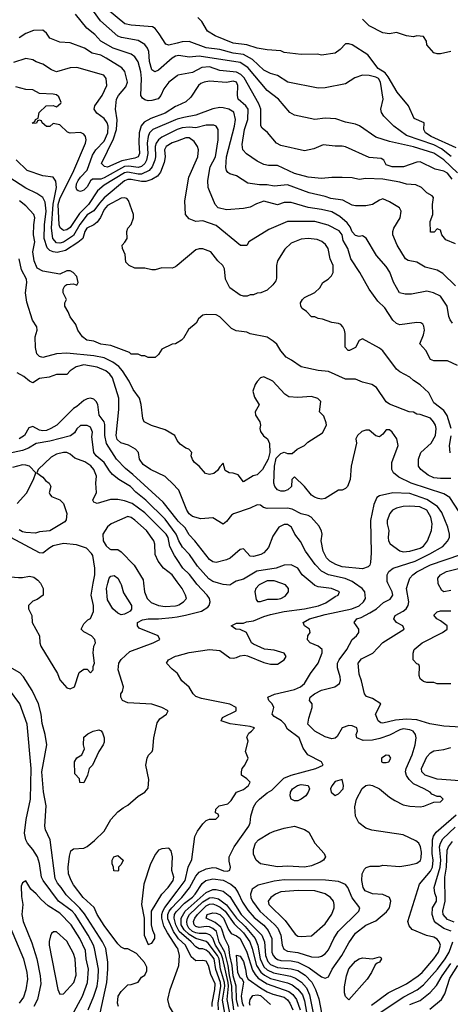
# Model space of a CAD drawing. Header units: inches. Extents: x 1793389 to 1900389, y 320802 to 470796.
# Tile 734 of 752: x 1859073 to 1861607, y 457522 to 463317. Entities that reach past the tile are written whole.
import ezdxf

# ---------------------------------------------------------------- set-up
doc = ezdxf.new("R2010")
doc.units = ezdxf.units.IN
doc.header["$MEASUREMENT"] = 0
for name, color, linetype in [('B8455', 7, 'Continuous'), ('B8456', 7, 'Continuous'), ('B8465', 7, 'Continuous'), ('B8466', 7, 'Continuous')]:
    doc.layers.add(name, color=color, linetype=linetype)

msp = doc.modelspace()

# ---------------------------------------------------------------- linework, layer by layer
at = {"layer": 'B8455', "color": 2}
for points, elevation in [([(1859195.1, 460000), (1859197.3, 459997.3), (1859211.3, 459970), (1859212, 459930), (1859175.3, 459904.7), (1859150, 459894), (1859124.7, 459870), (1859124.7, 459850), (1859144.7, 459810), (1859146.8, 459770), (1859190.5, 459690.5), (1859190.7, 459650), (1859197.3, 459630), (1859294.8, 459470), (1859310, 459432), (1859350, 459384.7), (1859370, 459378), (1859395.3, 459390), (1859424, 459476), (1859450, 459494), (1859470, 459494), (1859490, 459474), (1859506, 459490), (1859506, 459510), (1859514, 459530), (1859506, 459590), (1859508.7, 459630), (1859519, 459650), (1859515.3, 459670), (1859495.3, 459690), (1859450, 459715.3), (1859435.3, 459730), (1859450, 459762), (1859474.6, 459785.4), (1859490, 459792), (1859506.8, 459833.2), (1859507.3, 459870), (1859493.6, 459930), (1859506.1, 460000)], 354), ([(1859666, 460000), (1859670, 459992), (1859683.4, 459943.4), (1859731, 459870), (1859731.6, 459848.4), (1859723.6, 459836.4), (1859710, 459828), (1859690, 459818), (1859670, 459815.3), (1859650, 459824), (1859622, 459850), (1859590, 459902), (1859583.7, 459970), (1859591.5, 460000)], 350), ([(1859802.1, 460000), (1859807.7, 459950), (1859824, 459910), (1859847.5, 459887.5), (1859890, 459868.5), (1859930, 459863.7), (1859990, 459867), (1860000, 459870)], 354), ([(1859655.3, 457510), (1859649.2, 457530), (1859653.2, 457570), (1859670, 457598), (1859710, 457636), (1859730, 457638), (1859770, 457652), (1859790, 457682), (1859810, 457694), (1859820.4, 457719.6), (1859820.4, 457740.4), (1859808.4, 457768.4), (1859760.4, 457820.4), (1859708.7, 457848.7), (1859690, 457849), (1859670, 457859), (1859650, 457879), (1859570, 457986), (1859529.6, 458050), (1859512.3, 458092.3), (1859446.6, 458150), (1859390, 458225.2), (1859375.1, 458250), (1859360.9, 458290), (1859359.3, 458330), (1859365.6, 458394.4), (1859374.6, 458425.4), (1859390, 458438), (1859450, 458441), (1859470, 458451), (1859514.2, 458485.8), (1859570, 458541), (1859609.6, 458610.4), (1859650, 458654.8), (1859681.2, 458678.8), (1859710, 458694), (1859770, 458746.8), (1859809.1, 458770.9), (1859830, 458794), (1859834, 458846), (1859816, 458930), (1859822.7, 458970), (1859832.1, 458987.9), (1859853.2, 459010), (1859857.5, 459022.5), (1859862.7, 459090), (1859882, 459178), (1859897.2, 459202.8), (1859938, 459230), (1859946, 459250), (1859910, 459268.7), (1859850, 459288.7), (1859710, 459297.2), (1859678, 459310), (1859668.9, 459328.9), (1859669, 459350), (1859677.2, 459362.8), (1859684, 459390), (1859652.7, 459490), (1859657.2, 459530), (1859669.4, 459550.6), (1859721.5, 459598.5), (1859858, 459650), (1859898, 459670), (1859888, 459690), (1859776.4, 459736.4), (1859766, 459750), (1859766, 459770), (1859795.3, 459784.7), (1859829.4, 459790.6), (1859890.5, 459790.5), (1859970, 459798.4), (1860000, 459803.6)], 350), ([(1860000, 459471.6), (1859970, 459495.3), (1859938, 459530), (1859948, 459550), (1859990, 459570.6), (1860000, 459573.4)], 346), ([(1859547.3, 457470), (1859585.7, 457650), (1859591.8, 457730), (1859592, 457770), (1859580.5, 457850), (1859561.3, 457890), (1859454.7, 458054.7), (1859427.6, 458087.6), (1859346.7, 458166.7), (1859317.6, 458210), (1859294.8, 458234.7), (1859282, 458262), (1859252, 458490), (1859225.2, 458550), (1859221.2, 458570), (1859229.4, 458690), (1859213.4, 458773.4), (1859202.9, 458890), (1859232, 459050), (1859223.7, 459110), (1859205.1, 459174.9), (1859199.5, 459230), (1859182.9, 459290), (1859146.6, 459370), (1859095.1, 459450), (1859073.1, 459473.1), (1858984.1, 459524.1)], 354), ([(1859475.8, 457490), (1859510, 457571), (1859528.2, 457630), (1859535.6, 457675.6), (1859537.3, 457730), (1859514, 457850), (1859508.4, 457870), (1859476.9, 457930), (1859399.7, 458050), (1859382.4, 458070), (1859301.6, 458130), (1859211.6, 458250), (1859201.6, 458270), (1859189.4, 458350.6), (1859178.4, 458390), (1859150, 458434), (1859119, 458470), (1859109, 458490), (1859101.2, 458530), (1859112, 458610), (1859137.6, 458730), (1859140.5, 458910), (1859117.6, 459170), (1859073.2, 459290), (1859013.1, 459373.1)], 358), ([(1859382.3, 457457.7), (1859443.6, 457570), (1859471.2, 457650), (1859478.9, 457730), (1859464, 457790), (1859459.5, 457839.5), (1859428, 457910), (1859375.6, 457990), (1859310, 458058.4), (1859241.5, 458101.5), (1859199.1, 458139.1), (1859170, 458173.2), (1859139.3, 458199.3), (1859110, 458248), (1859090, 458238), (1859082, 458218), (1859083.5, 458156.5), (1859090.7, 458110), (1859084.9, 458050), (1859093, 458010), (1859143.9, 457883.9), (1859174, 457790), (1859194, 457690), (1859197.3, 457642.7), (1859177.1, 457550), (1859157.1, 457510)], 362), ([(1860000, 457854.5), (1859942.2, 457942.2), (1859922.3, 457982.3), (1859909.8, 458029.8), (1859909.8, 458050), (1859914.8, 458070), (1859927.6, 458092.4), (1860000, 458188.1)], 346), ([(1860000, 457920.3), (1859978.2, 457950), (1859945.4, 458025.4), (1859944.8, 458050), (1859952.7, 458070), (1859967.7, 458090), (1860000, 458122.8)], 342), ([(1860000, 457973.9), (1859992.2, 457990), (1859981.4, 458030), (1859983.9, 458050), (1859993.8, 458066.2), (1860000, 458072.6)], 338), ([(1859016.7, 457976.7), (1859096.4, 457790), (1859114.4, 457710), (1859118.4, 457670), (1859110, 457608), (1859096.2, 457563.8), (1859070.3, 457529.7)], 358), ([(1860000, 457435.6), (1859955.3, 457510), (1859944, 457550), (1859959.3, 457610), (1860000, 457723.6)], 346)]:
    msp.add_lwpolyline(points, dxfattribs=dict(at, elevation=elevation))
for points, elevation in [([(1859450, 458826), (1859427.3, 458827.3), (1859426, 458850), (1859398, 458878), (1859395.3, 458950), (1859410, 458972), (1859438, 458990), (1859454.6, 459025.4), (1859449, 459050), (1859450, 459094), (1859474, 459114), (1859506, 459130), (1859538, 459138), (1859552.7, 459132.7), (1859559.6, 459119.6), (1859571.1, 459091.1), (1859570, 459066), (1859564.7, 459050), (1859538, 459010), (1859502, 458930), (1859482, 458910), (1859472, 458870)], 350), ([(1859950, 458442), (1859910, 458438), (1859890, 458428.7), (1859873.2, 458406.8), (1859842.8, 458350), (1859803, 458230), (1859790.7, 458110), (1859806, 458030), (1859804.7, 457930), (1859830, 457874), (1859850, 457882), (1859868, 457910), (1859868.7, 457930), (1859856, 457956), (1859848.7, 457990), (1859849, 458070), (1859909.6, 458170), (1859947.8, 458210), (1859975.6, 458250), (1859979.6, 458270), (1859969.3, 458310.7), (1859973.2, 458390), (1859964.7, 458424.7)], 350), ([(1859650, 458306), (1859627.3, 458307.3), (1859626, 458330), (1859618, 458350), (1859618, 458370), (1859628, 458390), (1859650, 458398), (1859682, 458370), (1859670, 458346), (1859654, 458330), (1859654, 458310)], 346), ([(1859290, 457948.7), (1859271.6, 457948.4), (1859261, 457939), (1859255.3, 457924.7), (1859247.5, 457892.5), (1859247.3, 457870), (1859298, 457610), (1859310, 457582), (1859330, 457584.7), (1859392.7, 457650), (1859406.3, 457693.7), (1859399.5, 457790), (1859390, 457822), (1859350, 457893.2)], 366)]:
    msp.add_lwpolyline(points, close=True, dxfattribs=dict(at, elevation=elevation))
at = {"layer": 'B8456', "color": 2}
for points, elevation in [([(1860000, 462986.5), (1859950, 462948.7), (1859920.7, 462910), (1859904, 462870), (1859888.1, 462851.9), (1859850, 462840.9), (1859830, 462839.3), (1859810, 462845.2), (1859795.1, 462855.1), (1859786, 462870), (1859789.7, 462970), (1859785.1, 463010), (1859770, 463069), (1859750, 463098), (1859730, 463114), (1859624, 463150), (1859550, 463189.5), (1859515.1, 463230), (1859467.9, 463267.9), (1859401.2, 463350)], 306), ([(1860000, 463103.4), (1859990, 463101.6), (1859970, 463089.6), (1859890, 463019.3), (1859869.3, 463009.3), (1859850, 463022), (1859838, 463070), (1859832.7, 463130), (1859826, 463150), (1859809.2, 463170), (1859770, 463193.6), (1859671.3, 463211.3), (1859650, 463219.6), (1859549.4, 463310), (1859507.3, 463367.2)], 302), ([(1860000, 463179.2), (1859950, 463167), (1859932.3, 463172.3), (1859894.2, 463234.2), (1859870, 463264), (1859854.2, 463274.2), (1859730, 463284.5), (1859692.1, 463292.1), (1859590, 463377)], 298), ([(1860000, 462809.7), (1859990, 462805.1), (1859930, 462766.3), (1859844.4, 462735.6), (1859806.1, 462713.9), (1859788.4, 462691.6), (1859776.1, 462650), (1859774.1, 462594.1), (1859778.7, 462530), (1859770, 462509.6), (1859750, 462501.3), (1859674.3, 462485.7), (1859590, 462449.6), (1859572.7, 462452.7), (1859554, 462470), (1859624.9, 462615.1), (1859642, 462670), (1859647.1, 462727.1), (1859636, 462790), (1859643.6, 462850), (1859654.5, 462870), (1859697.7, 462922.3), (1859706.6, 462950), (1859691.6, 463011.6), (1859673.3, 463033.3), (1859581.2, 463090), (1859550, 463107.3), (1859500.5, 463120.5), (1859455.3, 463150), (1859370, 463181.2), (1859310, 463184), (1859250, 463209), (1859230, 463238), (1859210, 463255.3), (1859154, 463254), (1859110, 463236), (1859070, 463209.2)], 310), ([(1860000, 462730.8), (1859990, 462728), (1859857.3, 462670), (1859837.1, 462650), (1859828.9, 462630), (1859822.4, 462590), (1859827.1, 462530), (1859819.1, 462490), (1859808.8, 462470), (1859790, 462452.6), (1859770, 462446.6), (1859715.7, 462455.7), (1859690, 462452.5), (1859570, 462385.3), (1859550, 462378.3), (1859502, 462378), (1859490, 462369.2), (1859470, 462332.7), (1859450, 462312.7), (1859430, 462306.6), (1859418, 462310), (1859410, 462315.3), (1859405.1, 462330), (1859408, 462350), (1859417.6, 462370), (1859430, 462390.4), (1859469.7, 462430.3), (1859501.3, 462518.7), (1859522, 462550), (1859570, 462602.4), (1859592.1, 462650), (1859592.8, 462690), (1859587.3, 462710), (1859570, 462734.5), (1859526.2, 462766.2), (1859512.3, 462790), (1859514.5, 462810), (1859558, 462870), (1859585.2, 462930), (1859581.2, 462970), (1859568.7, 462990), (1859410, 463036), (1859370, 463032.7), (1859289.5, 463009.5), (1859261.2, 463021.2), (1859210, 463056), (1859169.5, 463069.5), (1859150, 463081.2), (1859110, 463089.2), (1859036.1, 463063.9)], 314), ([(1860000, 462669.7), (1859910, 462625.6), (1859890.2, 462609.8), (1859875.8, 462590), (1859870.3, 462569.7), (1859871.5, 462510), (1859867.6, 462490), (1859851.8, 462450), (1859835.8, 462430), (1859790, 462407.8), (1859770, 462407.1), (1859710, 462420.3), (1859690, 462415.5), (1859570, 462343.9), (1859530.3, 462310), (1859478.9, 462230), (1859424.4, 462175.6), (1859370, 462094.5), (1859350, 462079.6), (1859330, 462077), (1859311.5, 462091.5), (1859305.4, 462110), (1859299.4, 462230), (1859310, 462262.4), (1859391.6, 462430), (1859459.6, 462590), (1859463.6, 462610), (1859459.5, 462630), (1859450, 462642.7), (1859430, 462652.7), (1859370, 462649), (1859354.6, 462654.6), (1859310, 462698), (1859300.4, 462700.4), (1859270, 462706), (1859250, 462688), (1859230, 462688), (1859206, 462710), (1859202, 462722), (1859190, 462726), (1859178, 462722), (1859171.6, 462708.4), (1859150, 462706), (1859148, 462710), (1859162, 462718), (1859166, 462730), (1859182, 462738), (1859188, 462770), (1859228, 462810), (1859270, 462811.3), (1859290, 462804.7), (1859314.6, 462825.4), (1859318, 462830), (1859303.1, 462863.1), (1859290, 462874), (1859270, 462879), (1859190, 462882), (1859150, 462904), (1859110, 462905.2), (1859050, 462921.2)], 318), ([(1860000, 462602.6), (1859970, 462591.2), (1859934.4, 462570), (1859924.6, 462550), (1859928.7, 462510), (1859924.2, 462475.8), (1859901.1, 462418.9), (1859883.4, 462396.6), (1859850, 462376.3), (1859814.9, 462365.1), (1859790, 462364.8), (1859730, 462376.8), (1859710, 462376), (1859690, 462367.8), (1859570, 462268.3), (1859542.1, 462237.9), (1859510, 462191.6), (1859470, 462167.6), (1859427.7, 462112.3), (1859390, 462046.6), (1859330, 462007.1), (1859310, 462002), (1859290, 462004.2), (1859268.9, 462028.9), (1859260.8, 462090), (1859269.8, 462230.2), (1859289.6, 462329.6), (1859286.3, 462366.3), (1859278.6, 462378.6), (1859269.2, 462389.2), (1859210, 462397.2), (1859118, 462430), (1859052.5, 462492.5)], 322), ([(1860000, 461870.3), (1859990, 461862), (1859970, 461854), (1859910, 461857.2), (1859870, 461844), (1859850, 461844), (1859810, 461854), (1859750, 461855.3), (1859718, 461870), (1859698, 461890), (1859694.6, 461934.6), (1859678, 461970), (1859675.3, 461990), (1859692.7, 462007.3), (1859705.2, 462030), (1859704, 462070), (1859708.7, 462090), (1859728.9, 462111.1), (1859742, 462150), (1859742, 462170), (1859712.9, 462252.9), (1859704, 462264), (1859690, 462269), (1859670, 462266), (1859590, 462223.7), (1859570, 462199.3), (1859548.1, 462151.9), (1859530, 462125.2), (1859510, 462109.3), (1859468.2, 462090), (1859455.5, 462070), (1859444.4, 462030), (1859414.3, 462005.7), (1859341.8, 461958.2), (1859293, 461947), (1859270, 461949.7), (1859250, 461957.6), (1859234.5, 461974.5), (1859217.7, 462030), (1859219.2, 462110), (1859228, 462190), (1859223.6, 462243.6), (1859209.5, 462269.5), (1859174.7, 462294.7), (1859110, 462324.5), (1859009.7, 462389.7)], 326), ([(1860000, 461414.8), (1859990, 461408.7), (1859970, 461408), (1859910, 461378), (1859890, 461346), (1859870, 461328), (1859830, 461328), (1859810, 461338), (1859790, 461338), (1859770, 461348), (1859730, 461348.7), (1859719, 461359), (1859610, 461399), (1859550, 461406.6), (1859510, 461425.2), (1859468, 461430), (1859442, 461450), (1859415.3, 461490), (1859403.1, 461523.1), (1859370, 461568), (1859358, 461598), (1859338, 461630), (1859338, 461650), (1859348, 461670), (1859328, 461710), (1859328, 461730), (1859338, 461750), (1859350, 461758), (1859390, 461762), (1859410, 461754), (1859418, 461770), (1859410, 461806), (1859388.4, 461828.4), (1859370, 461838), (1859350, 461838), (1859310, 461819), (1859210, 461836), (1859175.5, 461855.5), (1859158.4, 461898.4), (1859149.6, 461950), (1859161.3, 462010), (1859155.1, 462050), (1859156.2, 462110), (1859162, 462150), (1859157, 462170), (1859110, 462221.2), (1859071.6, 462251.6)], 330), ([(1860000, 460840.7), (1859986, 460870), (1859930, 460904), (1859848.9, 460928.9), (1859806, 460950), (1859798, 460970), (1859788.4, 461051.6), (1859777.2, 461090), (1859741.3, 461141.3), (1859718, 461190), (1859677.6, 461250), (1859655.6, 461275.6), (1859621.8, 461301.8), (1859570, 461326.6), (1859510, 461338.9), (1859350, 461354.5), (1859290, 461349.4), (1859209.5, 461329.5), (1859190, 461334), (1859174, 461350), (1859166.8, 461386.8), (1859164, 461450), (1859175.3, 461490), (1859174, 461510), (1859149.4, 461549.4), (1859114.2, 461654.2), (1859107, 461710), (1859115.1, 461770), (1859112.3, 461790), (1859083.9, 461843.9), (1859069.7, 461909.7)], 334), ([(1860000, 460558.8), (1859980.2, 460580.2), (1859929.3, 460629.3), (1859842, 460670), (1859798.9, 460698.9), (1859779, 460730), (1859773.2, 460770), (1859754, 460790), (1859712.8, 460812.8), (1859667.4, 460827.4), (1859647.2, 460847.2), (1859640.5, 460870), (1859657.5, 461022.5), (1859657, 461090), (1859619.5, 461210), (1859603.7, 461230), (1859579.3, 461250), (1859530, 461271.3), (1859450, 461285.1), (1859405.7, 461274.3), (1859371, 461250), (1859350, 461228), (1859290, 461229.2), (1859247.5, 461212.5), (1859190, 461205.2), (1859150, 461179), (1859130, 461189), (1859097.7, 461217.7), (1859058.3, 461238.3)], 338), ([(1860000, 460372.8), (1859917, 460477), (1859739.8, 460639.8), (1859694.9, 460674.9), (1859642.7, 460730), (1859583.1, 460823.1), (1859574.3, 460870), (1859574.3, 460934.3), (1859569.5, 460950), (1859540.9, 460990), (1859532.5, 461052.5), (1859524, 461070), (1859510, 461084), (1859489.1, 461089.1), (1859470, 461086), (1859450, 461076), (1859410, 461040.9), (1859390, 461029.2), (1859290.8, 460930), (1859256, 460910), (1859230, 460899.6), (1859210, 460897.6), (1859190, 460900.7), (1859150, 460922.7), (1859126, 460914), (1859100.7, 460870), (1859070, 460849.4)], 342), ([(1860000, 460275.9), (1859994.7, 460290), (1859930, 460377.6), (1859815.6, 460490), (1859756.6, 460536.6), (1859725.1, 460570), (1859657.2, 460610), (1859620.1, 460640.1), (1859601, 460661), (1859569.6, 460710), (1859522.7, 460750), (1859509.4, 460770), (1859497.2, 460862.8), (1859502, 460890), (1859490, 460918), (1859470, 460928), (1859430, 460928), (1859410, 460908.7), (1859394.9, 460885.1), (1859372.2, 460867.8), (1859250, 460836.3), (1859170, 460823.6), (1859124.7, 460795.3), (1859090, 460781.1), (1858830, 460727)], 346), ([(1860000, 460140.7), (1859984.2, 460164.2), (1859956.9, 460216.9), (1859946.3, 460270), (1859934.7, 460290), (1859810, 460415.6), (1859736, 460470), (1859690, 460485.6), (1859650, 460492.7), (1859606.8, 460493.2), (1859530, 460469.2), (1859510, 460478), (1859504, 460490), (1859524.7, 460535.3), (1859521.2, 460590), (1859526, 460630), (1859509.5, 460670), (1859490.9, 460690.9), (1859455.7, 460715.7), (1859396.9, 460736.9), (1859370, 460759), (1859350, 460769), (1859330, 460769.2), (1859290, 460759), (1859258, 460742), (1859182, 460670), (1859174, 460650), (1859210, 460624.7), (1859225.5, 460605.5), (1859246, 460590), (1859257.3, 460570), (1859247.5, 460532.5), (1859250, 460524.7), (1859261, 460510), (1859310, 460490.7), (1859330.4, 460470.4), (1859351, 460410), (1859347.1, 460372.9), (1859338.5, 460361.5), (1859250, 460309.5), (1859190, 460302.7), (1859165.2, 460294.8), (1859110, 460298), (1859090, 460303), (1859070, 460314.5)], 350), ([(1859058, 460470), (1859112.7, 460530), (1859155.3, 460610), (1859168, 460650), (1859130, 460689), (1859110, 460696), (1859090, 460697), (1859030, 460680.7)], 350), ([(1860000, 460008.9), (1859969.6, 460049.6), (1859919, 460090), (1859889, 460130), (1859869.4, 460169.4), (1859869.3, 460230), (1859862.7, 460250), (1859819.3, 460310), (1859750, 460372), (1859730, 460386.6), (1859710, 460392.3), (1859610.6, 460349.4), (1859590, 460333.2), (1859562.8, 460290), (1859564.7, 460250), (1859581.4, 460221.4), (1859602, 460202), (1859610, 460198), (1859650, 460198), (1859670, 460186), (1859746.7, 460106.7), (1859799.9, 460019.9), (1859802.1, 460000)], 354), ([(1859506.1, 460000), (1859515.1, 460050), (1859515.1, 460090), (1859502.9, 460162.9), (1859495.9, 460175.9), (1859466, 460206), (1859406.8, 460226.8), (1859330, 460234.5), (1859270, 460219.5), (1859250, 460209.3), (1859210, 460177.2), (1859190, 460179.3), (1859020.9, 460270)], 354), ([(1858510.6, 460000), (1858515.8, 460030), (1858530, 460059.1), (1858558.9, 460101.1), (1858630, 460167.3), (1858710, 460194.8), (1858750, 460190.8), (1858842.8, 460110), (1858932.5, 460052.5), (1858970, 460042), (1859066.3, 460033.7), (1859090, 460034), (1859130, 460042.8), (1859156.3, 460036.3), (1859179.1, 460019.1), (1859195.1, 460000)], 354), ([(1859591.5, 460000), (1859599.3, 460030), (1859610, 460042.8), (1859630, 460046), (1859650.8, 460030), (1859666, 460000)], 350)]:
    msp.add_lwpolyline(points, dxfattribs=dict(at, elevation=elevation))
at = {"layer": 'B8465', "color": 2}
for points, elevation in [([(1860000, 459803.6), (1860048.1, 459811.9), (1860143.6, 459836.4), (1860180.2, 459859.8), (1860189, 459870), (1860193.2, 459890), (1860189.2, 459910), (1860177.2, 459930), (1860115.6, 459995.6), (1860112.3, 460000)], 350), ([(1860000, 458072.6), (1860043.3, 458116.7), (1860090, 458152), (1860106.6, 458170), (1860146.3, 458233.7), (1860168.7, 458251.3), (1860210, 458260.3), (1860270, 458252.6), (1860315.5, 458230), (1860338.4, 458210), (1860358.6, 458178.6), (1860384.1, 458124.1), (1860416.1, 458076.1), (1860453.9, 458033.9), (1860510, 457988.5), (1860536.3, 457956.3), (1860557.7, 457910), (1860556.9, 457830), (1860564.2, 457810), (1860575.8, 457795.8), (1860590, 457786.3), (1860610, 457780.9), (1860670, 457779), (1860710, 457770.3), (1860776.2, 457736.2), (1860850, 457684), (1860870, 457676), (1860880.2, 457679.8), (1860890, 457684.7), (1860912.3, 457730), (1860969.4, 457810), (1861010, 457884.7), (1861050, 457941), (1861110, 457987.7), (1861170, 458013.4), (1861232.7, 458067.3), (1861249.4, 458090), (1861257.2, 458130), (1861248.7, 458150), (1861210, 458169.3), (1861150, 458172.3), (1861106, 458190), (1861095.1, 458210), (1861086.6, 458250), (1861089, 458290), (1861103.2, 458316.8), (1861112.9, 458327.1), (1861135.3, 458335.3), (1861190, 458336), (1861210, 458340.7), (1861310, 458332.7), (1861370, 458343), (1861410, 458353.4), (1861431.3, 458368.7), (1861435.6, 458384.4), (1861437.2, 458417.2), (1861432, 458450), (1861421.2, 458470), (1861404.8, 458484.8), (1861330, 458519.5), (1861146.3, 458546.3), (1861110, 458559), (1861069.2, 458590), (1861049.2, 458630), (1861044.5, 458684.5), (1861056.2, 458730), (1861088, 458792), (1861110, 458810.8), (1861130, 458814.8), (1861150, 458810.8), (1861190, 458790.7), (1861250, 458740.7), (1861280.9, 458720.9), (1861330, 458696.3), (1861370, 458687.7), (1861430, 458684.9), (1861451.9, 458688.1), (1861510, 458712), (1861550, 458714), (1861566, 458730), (1861550, 458746), (1861530, 458746), (1861499, 458759), (1861488.7, 458770), (1861454, 458790), (1861390, 458819.5), (1861364.9, 458844.9), (1861349.6, 458869.6), (1861344.5, 458890), (1861347.3, 458910), (1861383.6, 458990), (1861400.9, 459050), (1861406.6, 459090), (1861402.7, 459110), (1861389, 459130), (1861370, 459138.4), (1861330, 459143.6), (1861310, 459137.6), (1861250, 459105.6), (1861193.5, 459086.5), (1861150, 459077.6), (1861095.1, 459075.1), (1861058, 459090), (1861054, 459110), (1861061.2, 459130), (1861057.2, 459150), (1861030, 459162), (1861010, 459162.9), (1860971, 459150), (1860941.4, 459098.6), (1860930, 459089.2), (1860910, 459085.2), (1860870, 459097.2), (1860810, 459129.4), (1860769.3, 459170), (1860774, 459206), (1860795.3, 459270), (1860794, 459290), (1860779, 459310), (1860782, 459330), (1860809, 459350), (1860850, 459370.4), (1860928.7, 459390), (1860956, 459410), (1860960.9, 459430), (1860959.5, 459450), (1860942.9, 459502.9), (1860943.7, 459530), (1860952.7, 459550), (1860999.3, 459610), (1861029, 459670), (1861055.3, 459690), (1861068.7, 459710), (1861068.7, 459730), (1861042, 459770), (1861058, 459790), (1861082, 459798), (1861133.7, 459826.3), (1861172.7, 459850), (1861213.4, 459886.6), (1861253.4, 459906.6), (1861269.3, 459930), (1861264.5, 459950), (1861240, 460000)], 338), ([(1860000, 459573.4), (1860070, 459593), (1860190.7, 459610.7), (1860250, 459604.7), (1860310, 459561), (1860330, 459558.8), (1860350, 459562.8), (1860370, 459574), (1860396.8, 459576.8), (1860413.7, 459573.7), (1860510, 459534), (1860550, 459524.9), (1860590, 459524), (1860628.7, 459550), (1860642, 459570), (1860629.1, 459589.1), (1860570, 459606), (1860512.9, 459612.9), (1860450, 459642), (1860438, 459650), (1860408, 459710), (1860370, 459728.7), (1860346, 459730), (1860318, 459750), (1860350, 459764.7), (1860390, 459764.7), (1860407.5, 459772.5), (1860450, 459779.1), (1860510, 459804.4), (1860550, 459815.8), (1860630, 459833.7), (1860750, 459850.3), (1860832.2, 459867.8), (1860874.2, 459885.9), (1860930, 459922.8), (1860948, 459930), (1860955.3, 459950), (1860908, 459970), (1860830, 459979.5), (1860810, 459986.6), (1860794.3, 460000)], 346), ([(1860000, 459870), (1860010, 459873), (1860037.2, 459890), (1860054, 459910), (1860049.2, 459930), (1860029.5, 459969.5), (1860006.7, 460000)], 354), ([(1860000, 458122.8), (1860026.9, 458150), (1860072.2, 458207.8), (1860110, 458275.5), (1860130, 458299.5), (1860170, 458319.5), (1860210, 458328.4), (1860230, 458326), (1860272.1, 458307.9), (1860295.1, 458304.9), (1860309, 458311), (1860314, 458330), (1860305.6, 458365.6), (1860306, 458390), (1860336, 458450), (1860421.2, 458570), (1860429.3, 458590.7), (1860433.2, 458630), (1860450, 458682), (1860464, 458710), (1860484, 458730), (1860530, 458766.8), (1860557.7, 458782.3), (1860627.1, 458852.9), (1860670, 458870.4), (1860815.3, 458910), (1860859, 458930), (1860848.7, 458950), (1860769, 458990), (1860742, 459030), (1860717.2, 459090), (1860650, 459141.2), (1860632.7, 459170), (1860613.2, 459190), (1860570, 459215.3), (1860559, 459230), (1860569, 459270), (1860559, 459290), (1860539, 459310), (1860534, 459330), (1860573.4, 459346.6), (1860690, 459374.9), (1860726, 459390), (1860749.2, 459410), (1860785.2, 459470), (1860829.3, 459530), (1860853.2, 459590), (1860854, 459610), (1860828.7, 459630), (1860782, 459650), (1860766.3, 459666.3), (1860769, 459690), (1860782, 459710), (1860780.4, 459720.4), (1860778, 459730), (1860748.7, 459750), (1860742, 459770), (1860778, 459790), (1860870, 459816.5), (1861028.7, 459850), (1861070, 459866.4), (1861097.2, 459890), (1861109, 459910), (1861104, 459950), (1861089, 459970), (1861044.1, 460000)], 342), ([(1860327.4, 460000), (1860310, 459989), (1860270, 459992.3), (1860243.6, 460000)], 346), ([(1860502.8, 460000), (1860482.8, 459990), (1860462.8, 459970), (1860456, 459950), (1860465.4, 459905.4), (1860472.7, 459892.7), (1860490, 459892), (1860533.6, 459906.4), (1860590, 459907.3), (1860610, 459911.3), (1860635.5, 459924.5), (1860655.3, 459950), (1860655.3, 459970), (1860638, 459990), (1860609.7, 460000)], 350), ([(1861670, 459153), (1861570, 459159.5), (1861487.1, 459172.9), (1861410, 459195.8), (1861350, 459201.1), (1861285.1, 459194.9), (1861210, 459177.2), (1861199, 459179), (1861182, 459190), (1861168, 459230), (1861198, 459290), (1861150, 459322), (1861114.6, 459334.6), (1861102, 459350), (1861085.6, 459425.6), (1861070, 459466), (1861066, 459530), (1861085.4, 459554.6), (1861151.5, 459588.5), (1861210, 459650.8), (1861335.3, 459730), (1861328, 459750), (1861290, 459769), (1861274, 459790), (1861282, 459810), (1861330, 459835.5), (1861346.6, 459850), (1861359.3, 459870), (1861363.7, 459890), (1861349.5, 459970), (1861359.5, 460000)], 334), ([(1861610, 459958), (1861570, 459949), (1861558, 459958), (1861536.5, 459996.5), (1861536.2, 460000)], 330), ([(1861610, 459408), (1861530, 459408), (1861510, 459415.3), (1861470, 459415.3), (1861450, 459422), (1861430, 459438), (1861423.1, 459456.9), (1861426, 459510), (1861422, 459522), (1861410, 459526), (1861388, 459550), (1861388.4, 459588.4), (1861395.3, 459610), (1861442, 459650), (1861562, 459710), (1861588, 459730), (1861588, 459750), (1861550, 459779), (1861528, 459790), (1861510, 459812), (1861530, 459831.3), (1861550, 459838), (1861610, 459838)], 330), ([(1860000, 458188.1), (1860046.9, 458250), (1860064.5, 458330), (1860086.3, 458373.7), (1860103.7, 458510), (1860118.9, 458541.1), (1860150, 458584.7), (1860170, 458604.7), (1860190, 458612), (1860227.3, 458612.7), (1860246, 458630), (1860242, 458642), (1860226, 458650), (1860228, 458670), (1860248, 458690), (1860298, 458702), (1860318.6, 458721.4), (1860350, 458771.3), (1860390, 458786.8), (1860419, 458810), (1860428.7, 458830), (1860410, 458848.7), (1860378, 458870), (1860378, 458890), (1860382, 458910), (1860398, 458930), (1860418, 458970), (1860402, 459010), (1860418, 459070), (1860410, 459094), (1860421.2, 459118.8), (1860438, 459130), (1860455.3, 459150), (1860430, 459157.2), (1860312.5, 459172.5), (1860258, 459190), (1860266, 459210), (1860348, 459250), (1860348, 459270), (1860309.3, 459289.3), (1860142.5, 459322.5), (1860110, 459334), (1860094, 459350), (1860070, 459388.7), (1860026.6, 459426.6), (1860002, 459470), (1860000, 459471.6)], 346), ([(1861770, 458829.6), (1861530, 458847.6), (1861459, 458870), (1861439.5, 458890), (1861437, 458910), (1861470, 458978.8), (1861490, 459002.8), (1861510, 459014), (1861570, 459021.6), (1861610, 459033)], 334), ([(1861142.6, 457517.4), (1861240.9, 457590), (1861350, 457643.1), (1861418, 457690), (1861440.9, 457710), (1861510, 457790.6), (1861537.6, 457830), (1861549.3, 457870), (1861542.7, 457890), (1861530, 457905.2), (1861510, 457918), (1861467.9, 457927.9), (1861382.7, 457962.7), (1861364.7, 457984.7), (1861358, 458010), (1861425.2, 458230), (1861490, 458305.5), (1861502, 458330), (1861506.9, 458370), (1861501, 458410), (1861502, 458490), (1861508.2, 458511.8), (1861524, 458536), (1861642, 458638)], 334), ([(1861611.8, 457951.8), (1861568.8, 457968.8), (1861521.5, 458001.5), (1861512.6, 458012.6), (1861500.5, 458050), (1861502, 458090), (1861526, 458130), (1861526.6, 458150), (1861516.1, 458176.1), (1861513.3, 458210), (1861547, 458330), (1861550.7, 458370.7), (1861544.5, 458450), (1861548.9, 458471.1), (1861563.3, 458496.7), (1861635.1, 458564.9)], 330), ([(1861630, 458006.6), (1861590, 458021.6), (1861564.7, 458050), (1861564, 458070), (1861577.8, 458130), (1861574.5, 458270), (1861584.8, 458330), (1861589.8, 458430), (1861595.8, 458450), (1861620.4, 458479.6)], 326), ([(1860279.8, 457470), (1860267.4, 457547.4), (1860279.9, 457630), (1860278.8, 457650), (1860255.7, 457730), (1860246.6, 457790), (1860238.1, 457810), (1860182.4, 457882.4), (1860170, 457892.2), (1860110, 457909.8), (1860070, 457933.7), (1860040.1, 457960.1), (1860024, 457990), (1860022.8, 458030), (1860046.4, 458070), (1860170, 458180.3), (1860210, 458197.6), (1860230, 458198.4), (1860270, 458188.5), (1860310, 458157.1), (1860376.9, 458050), (1860498.3, 457930), (1860514.7, 457890), (1860518.8, 457810), (1860534.1, 457774.1), (1860550, 457756.9), (1860590, 457738.6), (1860671.2, 457731.2), (1860710, 457720.8), (1860753.3, 457693.3), (1860791.9, 457651.9), (1860814.9, 457610), (1860833.9, 457553.9), (1860850, 457471.3)], 334), ([(1860309.9, 457470), (1860294.5, 457550), (1860301.5, 457630), (1860299.2, 457650), (1860269.3, 457790), (1860259.2, 457819.2), (1860224.9, 457870), (1860210, 457911.6), (1860192.1, 457932.1), (1860170, 457938.7), (1860130, 457938.2), (1860110, 457942.4), (1860090, 457951.6), (1860068, 457970), (1860058.5, 457990), (1860056.5, 458010), (1860061.2, 458030), (1860072.8, 458050), (1860150, 458125.6), (1860190, 458148.5), (1860210, 458150.2), (1860242.2, 458142.2), (1860290, 458107.9), (1860349.1, 458029.1), (1860400, 457980), (1860459.6, 457910), (1860475.2, 457870), (1860487.6, 457790), (1860510, 457743.6), (1860530, 457724.9), (1860566.7, 457706.7), (1860667.5, 457687.5), (1860697, 457677), (1860732.4, 457652.4), (1860760.2, 457620.2), (1860778.6, 457578.6), (1860803.9, 457450)], 330), ([(1860332.4, 457490), (1860322.6, 457562.6), (1860322.5, 457630), (1860308, 457692), (1860300.5, 457750), (1860280.8, 457830), (1860247.3, 457887.3), (1860230.7, 457950), (1860210, 457968.7), (1860190, 457978), (1860170, 457979.8), (1860130, 457974.2), (1860110, 457979.7), (1860099.7, 457990), (1860096, 458010), (1860103.5, 458030), (1860118.7, 458050), (1860170, 458101.3), (1860190, 458111.3), (1860210, 458113.2), (1860230, 458106.2), (1860253.7, 458093.7), (1860282.8, 458070), (1860335.4, 457995.4), (1860390, 457943.6), (1860426.9, 457890), (1860442, 457850), (1860467.7, 457750), (1860492, 457712), (1860513.9, 457693.9), (1860550, 457675), (1860648.4, 457648.4), (1860676.3, 457636.3), (1860710.9, 457610.9), (1860737.9, 457577.9), (1860750, 457542.8), (1860769.3, 457430)], 326), ([(1860358.2, 457510), (1860349.2, 457550), (1860347.2, 457630), (1860329.9, 457690), (1860324.4, 457750), (1860309.3, 457810), (1860303.3, 457863.3), (1860279.7, 457910), (1860263.7, 457963.7), (1860256, 457976), (1860222.9, 458002.9), (1860169.8, 458029.8), (1860177.2, 458050), (1860210, 458061.3), (1860230, 458059.5), (1860250, 458051.6), (1860272.6, 458030), (1860302.3, 457962.3), (1860318.5, 457938.6), (1860350, 457925.7), (1860370, 457910.3), (1860410.1, 457830.1), (1860443.8, 457723.8), (1860458.1, 457698.1), (1860477.1, 457677.1), (1860530, 457642.8), (1860657.1, 457597.1), (1860679.6, 457579.6), (1860703.1, 457550), (1860723.9, 457490)], 322), ([(1860243.4, 457490), (1860240.6, 457530), (1860256.1, 457630), (1860255.5, 457650), (1860226.7, 457726.7), (1860217.7, 457790), (1860190, 457825.1), (1860170, 457840.4), (1860150, 457848.2), (1860130, 457849.7), (1860110, 457860.5), (1860082.3, 457890), (1860011.6, 457950), (1860000, 457973.9)], 338), ([(1860205.7, 457510), (1860205.7, 457530), (1860222.2, 457610), (1860223.6, 457643.6), (1860198.3, 457698.3), (1860184.7, 457750), (1860170, 457776.2), (1860150, 457780.7), (1860110, 457778), (1860081.8, 457801.8), (1860048.3, 457870), (1860008.6, 457908.6), (1860000, 457920.3)], 342), ([(1861176.8, 457463.2), (1861334.1, 457565.9), (1861411.8, 457608.2), (1861450, 457636.4), (1861531.4, 457728.6), (1861577.7, 457790), (1861601.5, 457830), (1861623.1, 457890)], 330), ([(1860000, 457723.6), (1860009.4, 457750), (1860013.3, 457810), (1860003, 457850), (1860000, 457854.5)], 346), ([(1860392.7, 457510), (1860383.4, 457530), (1860377.8, 457570), (1860392.5, 457652.5), (1860382.7, 457670), (1860370, 457678.4), (1860356, 457710), (1860350, 457811), (1860370, 457804.9), (1860390, 457773.4), (1860402.7, 457730), (1860407.7, 457687.7), (1860417.3, 457670), (1860490, 457618.5), (1860530, 457596.5), (1860562, 457582), (1860630, 457563.6), (1860649.3, 457549.3), (1860662.7, 457530), (1860680.2, 457490)], 318), ([(1861370, 457521.3), (1861430, 457543.8), (1861488.7, 457591.3), (1861526.3, 457633.7), (1861558.9, 457690), (1861610, 457761.6)], 326), ([(1861486.6, 457493.4), (1861555.1, 457550), (1861576, 457584), (1861604.6, 457675.4), (1861652, 457750)], 322), ([(1860430, 457516), (1860425.1, 457530), (1860428.5, 457551.5), (1860446, 457574), (1860470, 457578.9), (1860490, 457573.6), (1860550, 457520.3)], 314)]:
    msp.add_lwpolyline(points, dxfattribs=dict(at, elevation=elevation))
for points, elevation in [([(1861230, 458988), (1861202, 458970), (1861202, 458950), (1861210, 458944.7), (1861230, 458944.7), (1861246, 458950), (1861258, 458970), (1861247.3, 458987.3)], 342), ([(1860690, 458719), (1860670, 458728.7), (1860664, 458750), (1860666, 458770), (1860679, 458790), (1860708.7, 458810), (1860730, 458815.5), (1860770, 458810.7), (1860778.8, 458790), (1860771, 458770), (1860758, 458750), (1860730, 458728.7), (1860710, 458719)], 338), ([(1860970, 458846), (1860930, 458834), (1860910, 458808), (1860902.8, 458790), (1860906, 458770), (1860930, 458751.3), (1860950, 458761), (1860977.2, 458790), (1860979, 458810)], 342), ([(1860750, 458329.6), (1860650, 458334.5), (1860590, 458332.3), (1860489.5, 458349.5), (1860464, 458370), (1860450, 458406), (1860450, 458434), (1860461.2, 458470), (1860479, 458490), (1860544, 458530), (1860570, 458542), (1860630, 458559.1), (1860690, 458570.8), (1860750, 458552), (1860775.3, 458535.3), (1860810.8, 458470), (1860864.7, 458410), (1860872, 458390), (1860862, 458370), (1860842, 458358), (1860790, 458337.2)], 338), ([(1860630, 458254.7), (1860570, 458247.6), (1860476.3, 458223.7), (1860440.5, 458199.5), (1860430.6, 458170), (1860433, 458150), (1860442.4, 458130), (1860487, 458070), (1860572.9, 457992.9), (1860592, 457970), (1860610.4, 457930), (1860617.1, 457870), (1860627.4, 457847.4), (1860650, 457834.9), (1860710, 457827), (1860790, 457801.3), (1860830, 457800.4), (1860850, 457806), (1860870, 457819.1), (1860890, 457842.8), (1860922, 457910), (1860947.3, 457950), (1861069.2, 458070), (1861074, 458090), (1861029.7, 458149.7), (1861004.5, 458210), (1860990, 458226.6), (1860950, 458245.1), (1860872.9, 458252.9)], 342), ([(1860711.3, 458191.3), (1860610, 458183.6), (1860578.8, 458170), (1860550.8, 458150), (1860534.8, 458130), (1860538.8, 458110), (1860635.1, 458015.1), (1860695.2, 457935.2), (1860710, 457924), (1860730, 457920.7), (1860790, 457924.7), (1860870, 457996), (1860910, 458052), (1860924, 458090), (1860924, 458110), (1860919, 458130), (1860902, 458150), (1860871.6, 458171.6), (1860810, 458189.6)], 346), ([(1861010, 457548.7), (1860990, 457568), (1860984, 457590), (1860985.2, 457625.2), (1860996, 457690), (1861009.7, 457730.3), (1861050, 457776.3), (1861070, 457790.5), (1861090, 457796.3), (1861149.1, 457790.9), (1861190, 457802), (1861198, 457798), (1861202, 457790), (1861191.3, 457770), (1861176, 457764), (1861166, 457754), (1861144, 457710), (1861117.3, 457670)], 334)]:
    msp.add_lwpolyline(points, close=True, dxfattribs=dict(at, elevation=elevation))
at = {"layer": 'B8466', "color": 2}
msp.add_line((1860006.7, 460000, 354), (1860000, 460008.9, 354), dxfattribs=at)
for points, elevation in [([(1861642.7, 462562.7), (1861495.1, 462630), (1861462, 462650), (1861452.3, 462670), (1861452.7, 462710), (1861395.3, 462735.3), (1861362, 462810), (1861295.3, 462890), (1861241.5, 462981.4), (1861223.7, 463003.7), (1861182.7, 463030), (1861122, 463110), (1861030, 463169), (1861010, 463175.3), (1860990, 463175.3), (1860958.5, 463141.5), (1860930, 463119), (1860850, 463109), (1860826.4, 463113.6), (1860730, 463112.7), (1860630, 463124), (1860610, 463134), (1860530, 463139.3), (1860470, 463149.5), (1860410, 463168), (1860330, 463178.7), (1860222.7, 463222.7), (1860179, 463250), (1860145.6, 463305.6), (1860122, 463330)], 294), ([(1861610, 463129.2), (1861550, 463115.3), (1861530, 463115.3), (1861510, 463122), (1861469.1, 463169.1), (1861468, 463190), (1861450, 463218), (1861410, 463222), (1861390, 463215.3), (1861350, 463221.2), (1861290, 463242), (1861250, 463234), (1861210, 463239), (1861130, 463281.2), (1861090, 463319)], 290), ([(1861612.2, 462512.2), (1861556.3, 462556.3), (1861510, 462580.3), (1861350, 462635.8), (1861274.5, 462690), (1861216, 462750), (1861202.7, 462770), (1861198.4, 462790), (1861212.1, 462850), (1861195.8, 462950), (1861184.5, 462970), (1861170, 462978.3), (1861130, 462988.4), (1861090, 462989.7), (1861044.6, 462975.4), (1860990, 462939), (1860870, 462916), (1860830, 462913.2), (1860651.1, 462948.9), (1860590, 462989.3), (1860550, 463000.9), (1860510, 463019.5), (1860442.8, 463082.8), (1860390, 463111.1), (1860330, 463120.4), (1860250, 463140.5), (1860171.3, 463151.3), (1860070, 463189.3), (1860030, 463186.6), (1860000, 463179.2)], 298), ([(1861650, 462414.6), (1861570, 462491.2), (1861510, 462531.2), (1861390, 462568), (1861250, 462599.5), (1861170, 462626), (1861072.1, 462692.1), (1861050, 462701.2), (1860990, 462714), (1860932.9, 462732.9), (1860870, 462737.2), (1860810, 462729.2), (1860690, 462754), (1860662, 462770), (1860595.3, 462850), (1860530, 462900.9), (1860414.9, 463034.9), (1860370, 463064), (1860130, 463103.1), (1860070, 463095.6), (1860010, 463105.1), (1860000, 463103.4)], 302), ([(1861618.3, 462378.3), (1861590, 462413.6), (1861570, 462425.6), (1861517.4, 462437.4), (1861430, 462479.5), (1861410, 462478), (1861332, 462450), (1861266, 462450), (1861230, 462462), (1861215.3, 462490), (1861200.2, 462500.2), (1861130, 462506.6), (1860990, 462569), (1860970, 462573.2), (1860930, 462572.3), (1860859.8, 462580.2), (1860803.5, 462556.5), (1860750, 462546), (1860610, 462576), (1860585.2, 462590), (1860532.1, 462652.1), (1860499.3, 462679.3), (1860492.7, 462692.7), (1860491.6, 462790), (1860481.1, 462821.1), (1860394.4, 462974.4), (1860374.7, 462994.7), (1860350, 463008.4), (1860250, 463018), (1860190, 463038.7), (1860144.2, 463035.8), (1860090, 463007), (1860004.7, 462990), (1860000, 462986.5)], 306), ([(1861637.5, 461997.5), (1861581.2, 462021.2), (1861558, 462050), (1861550, 462078), (1861530, 462086), (1861512.7, 462067.3), (1861490, 462066), (1861488, 462130), (1861504, 462170), (1861502, 462230), (1861508, 462270), (1861500.4, 462280.4), (1861470, 462298), (1861438, 462330), (1861405.2, 462345.2), (1861350, 462349.5), (1861310, 462361.2), (1861210, 462377.6), (1861110, 462382.7), (1861070, 462377.2), (1861030, 462385.2), (1860970, 462389), (1860910, 462389), (1860850, 462382.7), (1860770, 462389.6), (1860690, 462412), (1860590, 462459.3), (1860538, 462458), (1860510, 462465.2), (1860470, 462484), (1860407.2, 462527.2), (1860386, 462550), (1860382.5, 462582.5), (1860396.3, 462670), (1860415.8, 462730), (1860417.6, 462790), (1860404.5, 462810), (1860359.3, 462850), (1860355.1, 462870), (1860357.6, 462930), (1860350, 462949), (1860330, 462955.1), (1860290, 462946.6), (1860190, 462954.7), (1860158, 462950), (1860139, 462941), (1860125.5, 462930), (1860079.9, 462860.1), (1860050, 462832.7), (1860000, 462809.7)], 310), ([(1861637.2, 461750), (1861563.3, 461823.3), (1861530, 461843.7), (1861460.2, 461860.2), (1861410, 461889.2), (1861360.2, 461900.2), (1861344, 461910), (1861294, 461990), (1861269, 462050), (1861269, 462070), (1861275.3, 462090), (1861312.7, 462150), (1861317.2, 462190), (1861309.1, 462209.1), (1861250, 462244), (1861210, 462262), (1861190, 462255.3), (1861150, 462229), (1861110, 462221.2), (1861050, 462221.2), (1861030, 462226), (1860975.4, 462255.4), (1860905.1, 462265.1), (1860870, 462277), (1860777.2, 462297.2), (1860650, 462344.5), (1860570, 462337), (1860530, 462344.5), (1860484.1, 462344.1), (1860415.5, 462355.5), (1860350, 462397.2), (1860309.2, 462409.2), (1860297.2, 462417.2), (1860289.3, 462429.3), (1860286.6, 462446.6), (1860289.6, 462510), (1860336.3, 462690), (1860342.9, 462730), (1860332.7, 462772.7), (1860304, 462790), (1860270, 462798.7), (1860250, 462799.6), (1860210, 462791.8), (1860110, 462754), (1860038.3, 462741.7), (1860000, 462730.8)], 314), ([(1861620.9, 461530), (1861606.6, 461550), (1861598, 461570), (1861589.3, 461630), (1861550, 461689.2), (1861508, 461710), (1861470, 461719.3), (1861378.8, 461701.2), (1861340.7, 461700.7), (1861308.7, 461710), (1861272.1, 461772.1), (1861251.7, 461831.7), (1861230, 461864), (1861173.2, 461930), (1861112, 462032), (1861090, 462044), (1861070, 462041.2), (1861050, 462046), (1861030, 462069.3), (1861018, 462098), (1861000.4, 462120.4), (1860957.7, 462157.7), (1860910, 462185.1), (1860850, 462199.6), (1860771.3, 462211.3), (1860670, 462240.9), (1860630, 462240.9), (1860590, 462226.6), (1860510, 462249.3), (1860466.9, 462233.1), (1860430, 462212.7), (1860390, 462205.2), (1860290, 462198), (1860242, 462210), (1860224, 462230), (1860189.4, 462309.4), (1860182.7, 462330), (1860179.5, 462370), (1860193.6, 462450), (1860225.4, 462510), (1860240.7, 462610), (1860240.9, 462670), (1860229.5, 462689.5), (1860215.9, 462695.9), (1860170, 462695.8), (1860110, 462679.7), (1860070, 462684), (1860030, 462679.7), (1860000.7, 462670), (1860000, 462669.7)], 318), ([(1861650, 461282), (1861590, 461309), (1861510, 461309.2), (1861490, 461318), (1861464, 461370), (1861428.7, 461410), (1861450, 461462), (1861456, 461490), (1861452.5, 461512.5), (1861445.2, 461525.2), (1861433.2, 461533.2), (1861410, 461534), (1861310, 461522), (1861290, 461528.7), (1861270, 461548.7), (1861221.5, 461621.5), (1861180.1, 461660.1), (1861129, 461730), (1861074, 461830), (1861022.7, 461910), (1861003.7, 461970), (1860976.6, 462016.6), (1860971.8, 462050), (1860954.2, 462074.1), (1860888.1, 462108.1), (1860810.5, 462129.5), (1860650, 462129.4), (1860538.8, 462081.2), (1860422, 462010), (1860410, 461988.7), (1860371.6, 461988.4), (1860230, 462105.1), (1860150, 462132.7), (1860110, 462129.3), (1860070, 462144), (1860049, 462170), (1860045.2, 462250), (1860069.2, 462390), (1860121.2, 462510), (1860126, 462550), (1860119.3, 462570), (1860100.1, 462600.1), (1860070, 462621.6), (1860050, 462621.6), (1860000, 462602.6)], 322), ([(1861611.8, 460910), (1861588, 460988), (1861570, 461017.2), (1861510, 461062), (1861480.2, 461120.2), (1861430, 461168.7), (1861390, 461193.2), (1861370, 461212.7), (1861310, 461243.7), (1861290, 461259.3), (1861210, 461369), (1861190, 461384), (1861090, 461438), (1861071.6, 461428.4), (1861050, 461388), (1861014, 461370), (1861006, 461370), (1860989.1, 461389.1), (1860988.7, 461470), (1860984, 461490), (1860975.3, 461510), (1860962.7, 461522.7), (1860950, 461529.2), (1860910, 461535.3), (1860854.6, 461554.6), (1860830, 461558), (1860810, 461568), (1860790, 461568.7), (1860760.4, 461600.4), (1860736.4, 461616.4), (1860728, 461630), (1860726, 461650), (1860738, 461670), (1860750, 461682), (1860810, 461712), (1860840.4, 461739.6), (1860858, 461770), (1860889.3, 461790.7), (1860908.7, 461810), (1860917.2, 461830), (1860917.2, 461870), (1860901.2, 461910), (1860889.3, 461970), (1860873.4, 461993.4), (1860851.7, 462011.7), (1860824.1, 462024.1), (1860770, 462029.3), (1860730, 462026), (1860670, 462001.2), (1860634.4, 461965.6), (1860590, 461898), (1860584.7, 461870), (1860583.6, 461796.4), (1860579.6, 461780.4), (1860563.6, 461756.4), (1860530, 461726), (1860491.6, 461708.4), (1860470, 461708), (1860450, 461698), (1860430, 461698), (1860411.1, 461688.9), (1860390, 461689), (1860370, 461695.3), (1860310, 461738), (1860284, 461790), (1860278, 461850), (1860268.7, 461870), (1860238.6, 461898.6), (1860198, 461950), (1860150, 461968.7), (1860130, 461969), (1860110, 461962), (1860000, 461870.3)], 326), ([(1861610, 460617), (1861550, 460617.6), (1861510, 460621.6), (1861476.1, 460636.1), (1861433.2, 460670), (1861419.3, 460690), (1861420.9, 460730), (1861434.5, 460770), (1861494.6, 460825.4), (1861520.7, 460870), (1861524.5, 460910), (1861519.5, 460930), (1861509.3, 460950), (1861490, 460972.3), (1861430, 460993.2), (1861410, 460995.3), (1861390, 461008), (1861366, 461010), (1861250, 461054), (1861230, 461068.7), (1861172.9, 461152.9), (1861146, 461170), (1861090, 461184), (1861050, 461201.2), (1860990, 461202), (1860890, 461246.6), (1860830, 461252.7), (1860730, 461274), (1860673.6, 461313.6), (1860642, 461330), (1860610, 461368.7), (1860586.3, 461406.3), (1860565.6, 461425.6), (1860530, 461448.7), (1860430, 461469), (1860410, 461477.2), (1860346.3, 461486.3), (1860320.2, 461500.2), (1860250, 461569), (1860230, 461579), (1860170, 461582), (1860150, 461578), (1860124.5, 461555.5), (1860111.3, 461530), (1860067.1, 461492.9), (1860037.3, 461442.7), (1860024.7, 461430), (1860000, 461414.8)], 330), ([(1861660.1, 460420.1), (1861605.1, 460505.1), (1861570, 460526.6), (1861377.2, 460590), (1861303.9, 460623.9), (1861272.7, 460650), (1861262.7, 460670), (1861264, 460710), (1861301.2, 460810), (1861291.8, 460850), (1861265.2, 460890), (1861250, 460902.7), (1861230, 460904), (1861210, 460878), (1861190, 460862), (1861170, 460868), (1861130, 460902), (1861110, 460902), (1861086.8, 460893.2), (1861062, 460870), (1861051.3, 460850), (1861055.3, 460824.7), (1861024.7, 460690), (1861018, 460610), (1861002, 460570), (1860990, 460558), (1860970, 460548), (1860950, 460548.7), (1860870, 460499.3), (1860850, 460496), (1860830, 460499.3), (1860807.2, 460507.2), (1860790, 460519), (1860750, 460568.7), (1860690, 460626), (1860674, 460610), (1860672, 460570), (1860651.3, 460550), (1860630, 460542.7), (1860610, 460542.7), (1860590, 460549.2), (1860574, 460570), (1860569.4, 460590), (1860572.3, 460690), (1860583.2, 460736.8), (1860610, 460764.7), (1860630, 460772), (1860650, 460764.7), (1860676.4, 460763.6), (1860706, 460790), (1860750, 460811.3), (1860769.4, 460830.6), (1860854.6, 460885.4), (1860878, 460930), (1860876.4, 460943.6), (1860863.1, 460983.1), (1860838, 461010), (1860846, 461070), (1860828.4, 461088.4), (1860790, 461099), (1860710, 461093.2), (1860658, 461098), (1860633.6, 461113.6), (1860562, 461190), (1860510, 461215.3), (1860491.1, 461208.9), (1860470, 461188), (1860458, 461170), (1860446, 461130), (1860455.3, 461095.3), (1860482, 461050), (1860458, 461010), (1860461, 460990), (1860486, 460950), (1860491, 460931), (1860486, 460910), (1860490, 460894), (1860507.1, 460867.1), (1860532, 460850), (1860543.6, 460823.6), (1860544.7, 460770), (1860536, 460730), (1860502.8, 460670), (1860470, 460639), (1860446.8, 460633.2), (1860390, 460598), (1860358, 460638), (1860330, 460649), (1860306, 460650), (1860283.1, 460663.1), (1860270, 460706), (1860250, 460686), (1860236.9, 460663.1), (1860214.8, 460645.2), (1860190, 460641.2), (1860166.8, 460646.8), (1860130, 460688.7), (1860102, 460710), (1860090, 460728), (1860082, 460750), (1860086, 460770), (1860068.4, 460788.4), (1860050, 460795.3), (1860018, 460818), (1860000.2, 460840.2), (1860000, 460840.7)], 334), ([(1861607.3, 460767.3), (1861602, 460810), (1861612, 460868)], 326), ([(1861240, 460000), (1861235.1, 460010), (1861236, 460050), (1861245.2, 460070), (1861271.5, 460088.5), (1861401.2, 460130), (1861487.6, 460172.4), (1861563.9, 460216.1), (1861591.7, 460248.3), (1861602.7, 460270), (1861602.7, 460290), (1861592.7, 460330), (1861556.8, 460416.8), (1861532.9, 460452.9), (1861470, 460492.8), (1861370, 460528.2), (1861268.2, 460531.8), (1861190, 460515.3), (1861175.3, 460504.7), (1861156.8, 460463.2), (1861137.1, 460370), (1861141.6, 460178.4), (1861138, 460122), (1861133.4, 460106.6), (1861123.5, 460096.5), (1861090, 460085.2), (1860970, 460097.6), (1860934, 460110), (1860899.3, 460130), (1860879.5, 460150), (1860859.5, 460190), (1860847, 460250), (1860852.3, 460290), (1860850, 460306), (1860835.5, 460335.5), (1860788.7, 460390), (1860770, 460399.3), (1860730, 460409.3), (1860676.9, 460436.9), (1860650, 460441.6), (1860530, 460440.9), (1860507, 460447), (1860490, 460459), (1860470, 460461.2), (1860430, 460442.7), (1860330.6, 460409.4), (1860318.8, 460401.2), (1860290, 460364), (1860270, 460348.7), (1860210, 460384.5), (1860138.6, 460378.6), (1860090, 460394), (1860070, 460409.2), (1860057.2, 460430), (1860009, 460549), (1860000, 460558.8)], 338), ([(1861044.1, 460000), (1861029.2, 460010), (1860988.3, 460028.3), (1860889.8, 460049.7), (1860850, 460072), (1860811.1, 460111.1), (1860755.1, 460190), (1860726.2, 460246.2), (1860692.7, 460290), (1860672.7, 460330), (1860650, 460345.2), (1860630, 460345.2), (1860598, 460330), (1860563.6, 460276.4), (1860538, 460210), (1860510, 460179), (1860492, 460170), (1860450, 460157.2), (1860430, 460159), (1860390, 460202), (1860370, 460199), (1860312.3, 460147.7), (1860290, 460137.2), (1860230, 460122.7), (1860210, 460126), (1860190, 460139.3), (1860103.7, 460250), (1860070, 460286), (1860046.1, 460326.1), (1860005.7, 460365.7), (1860000, 460372.8)], 342), ([(1860243.6, 460000), (1860209.3, 460010), (1860186.2, 460026.2), (1860120.1, 460100.1), (1860071.8, 460170), (1860032.2, 460212.2), (1860010, 460249.3), (1860000, 460275.9)], 346), ([(1860112.3, 460000), (1860072.2, 460052.2), (1860034, 460090), (1860000, 460140.7)], 350), ([(1861359.5, 460000), (1861369.7, 460030.3), (1861386, 460050), (1861410, 460067.7), (1861490, 460108.5), (1861668.7, 460170)], 334), ([(1860794.3, 460000), (1860736, 460050), (1860709.6, 460089.6), (1860670, 460109.3), (1860630, 460106), (1860582, 460090), (1860468.9, 460071.1), (1860390, 460023.7), (1860347.3, 460012.7), (1860327.4, 460000)], 346), ([(1861536.2, 460000), (1861533.2, 460030), (1861549, 460050), (1861584, 460070), (1861716.3, 460103.7)], 330), ([(1860609.7, 460000), (1860570, 460014), (1860530, 460013.6), (1860502.8, 460000)], 350)]:
    msp.add_lwpolyline(points, dxfattribs=dict(at, elevation=elevation))
at = {"layer": 'B8466', "color": 2, "elevation": 342}
msp.add_lwpolyline([(1861370, 460454), (1861330, 460451.6), (1861290, 460442), (1861267.3, 460430), (1861250.6, 460410), (1861234.9, 460370), (1861234.9, 460350), (1861244.9, 460310), (1861240.7, 460270), (1861244, 460250), (1861253.2, 460233.2), (1861310.5, 460190.5), (1861330, 460185.5), (1861370, 460188.2), (1861430, 460207), (1861450, 460218), (1861474, 460250), (1861496, 460310), (1861501.2, 460350), (1861492.3, 460390), (1861469.2, 460430), (1861428, 460450)], close=True, dxfattribs=at)

doc.saveas('drawing.dxf')
